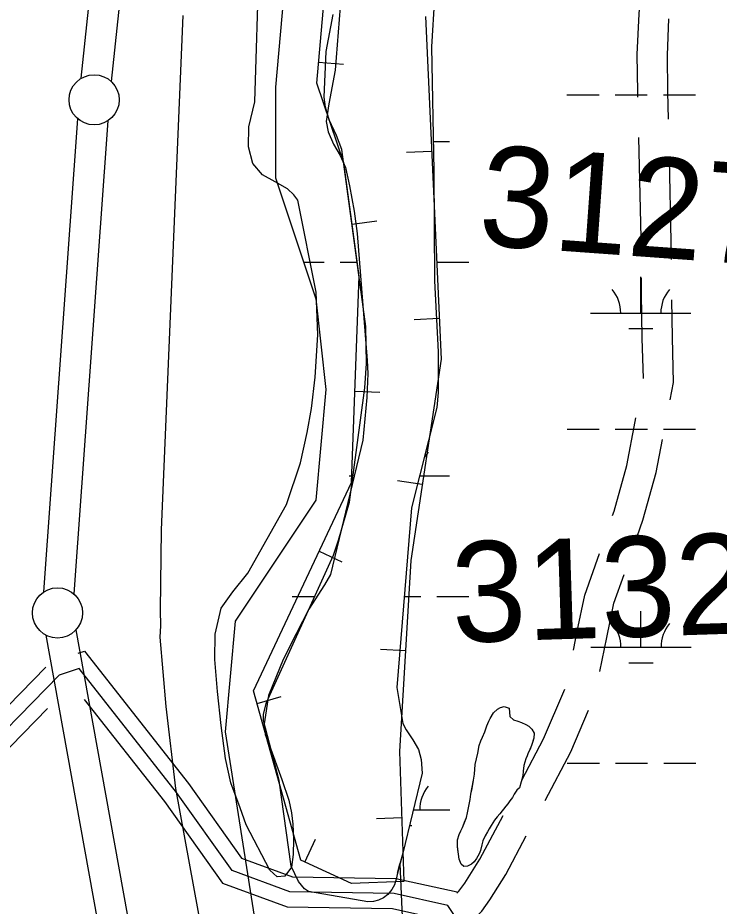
# Model space of a CAD drawing. Extents: x 3279314 to 3317160, y 734079 to 759431.
# Drawn here: x 3293597 to 3294295, y 740740 to 741625 of the extents above; entities that cross this region are included whole.
import ezdxf

# ---------------------------------------------------------------- set-up
doc = ezdxf.new("R2010")
doc.units = 0
for name, color, linetype in [('V-BORW-LINE', 7, 'Continuous'), ('V-LEVE-TOET', 7, 'Continuous'), ('V-ROAD-CNTR', 7, 'Continuous'), ('V-SITE-VEGE', 7, 'Continuous'), ('V-SURV-IDEN', 7, 'Continuous'), ('V-SURV-LINE', 7, 'Continuous'), ('V-TOPO-SHOR', 7, 'Continuous'), ('V-WETL-SWMP', 7, 'Continuous')]:
    doc.layers.add(name, color=color, linetype=linetype)

msp = doc.modelspace()

# ---------------------------------------------------------------- linework, layer by layer
at = {"layer": 'V-BORW-LINE'}
for p, q in [((3293896.16, 741580.6), (3293921.07, 741578.41)), ((3294008.75, 741491.63), (3293983.77, 741490.48)), ((3293929.61, 741419.11), (3293954.38, 741422.46)), ((3294016.38, 741325.2), (3293991.4, 741324.06)), ((3293932.36, 741253.06), (3293957.34, 741252.13)), ((3293999.41, 741160.05), (3293974.69, 741163.78)), ((3293896.85, 741093.7), (3293919.48, 741083.07)), ((3293982.77, 740994.46), (3293957.81, 740995.92)), ((3293834.94, 740942.16), (3293859.02, 740948.87)), ((3293979.02, 740828.06), (3293954.04, 740827.26)), ((3293882.54, 740784.11), (3293892.97, 740806.82))]:
    msp.add_line(p, q, dxfattribs=at)
msp.add_lwpolyline([(3294002.59, 741626.08), (3294018.22, 741284.94), (3293988.03, 741084.44), (3293976.91, 740894.12), (3293981.05, 740764.72), (3293928.98, 740762.77), (3293878.5, 740785.96), (3293831.48, 740954.55), (3293928.98, 741162.1), (3293936.61, 741367.38), (3293921.34, 741480.28), (3293894.32, 741559.67), (3293933.84, 742008.49)], dxfattribs=at)
at = {"layer": 'V-LEVE-TOET'}
msp.add_lwpolyline([(3293694.27, 739461.1), (3293694.32, 739467.03), (3293695.33, 739477.24), (3293696.54, 739489.18), (3293698.26, 739500.16), (3293716.36, 739567.74), (3293745.05, 739651.44), (3293813.39, 739854.78), (3293859.49, 740019.05), (3293870.11, 740067.54), (3293871.28, 740074.2), (3293872.3, 740084.23), (3293871.85, 740096.1), (3293870.88, 740105.11), (3293869.3, 740114.99), (3293867.02, 740124.44), (3293789.96, 740661.51), (3293754.02, 740857.4), (3293744.34, 740939.01), (3293738.31, 741008.14), (3293739.16, 741019.3), (3293738.57, 741035.06), (3293739.61, 741115.04), (3293761.42, 741627.05)], dxfattribs=at)
at = {"layer": 'V-ROAD-CNTR'}
msp.add_line((3294217.39, 741405.7), (3294215.15, 741505.68), dxfattribs=at)
for points in [[(3294214.26, 741545.67), (3294214.15, 741550.59), (3294213.67, 741588.02), (3294215.4, 741628.6), (3294216.97, 741645.56)], [(3294244.76, 741523.88), (3294244.15, 741551.12), (3294243.68, 741587.57), (3294245.22, 741623.84)], [(3294247.61, 741383.91), (3294247.47, 741402.23), (3294245.65, 741483.89)], [(3294219.7, 741265.73), (3294218.64, 741305.92), (3294217.85, 741350.18), (3294217.74, 741365.71)], [(3294246.39, 741244.27), (3294249.82, 741261.57), (3294248.63, 741306.58), (3294247.97, 741343.91)], [(3294189.11, 741129.28), (3294190.52, 741133.37), (3294203.1, 741178.88), (3294211.53, 741222.75), (3294212.27, 741226.46)], [(3294213.64, 741108.34), (3294219.19, 741124.49), (3294232.33, 741172.04), (3294238.67, 741205.02)], [(3294150.02, 740995.14), (3294153.89, 741013.89), (3294161.51, 741049.97), (3294176.08, 741091.46)], [(3294176.22, 740973.74), (3294183.26, 741007.75), (3294190.46, 741041.87), (3294200.53, 741070.55)], [(3293656.73, 740992.23), (3293662.87, 740994.26), (3293766.73, 740862.36), (3293819.55, 740788.11), (3293870.36, 740769.36), (3293973.28, 740767.9), (3294034.11, 740754.38), (3294034.46, 740753.85)], [(3293503.34, 740875.07), (3293535.86, 740887.57), (3293624.64, 740978.27)], [(3294102.97, 740624.14), (3294024.97, 740741.05), (3293971.52, 740752.93), (3293867.58, 740754.4), (3293810.01, 740775.64), (3293754.71, 740853.37), (3293657.59, 740976.71), (3293637.65, 740970.13), (3293544.29, 740874.75), (3293508.73, 740861.07)], [(3294098.62, 740865.85), (3294120.24, 740906.71), (3294141.43, 740956.13)], [(3293662.8, 740945.85), (3293742.7, 740844.38), (3293800.47, 740763.17), (3293864.79, 740739.44), (3293969.77, 740737.95), (3294015.84, 740727.71), (3294090.5, 740615.82)], [(3293514.12, 740847.07), (3293552.72, 740861.92), (3293626.31, 740937.09)], [(3294121.79, 740845.51), (3294147.33, 740893.76), (3294165.22, 740935.49)], [(3294034.02, 740753.16), (3294036.04, 740755.07), (3294041.83, 740763.18), (3294056.88, 740786.97), (3294079.91, 740830.5)], [(3294050.43, 740727.38), (3294058.77, 740735.27), (3294066.74, 740746.43), (3294082.86, 740771.92), (3294103.09, 740810.15)]]:
    msp.add_lwpolyline(points, dxfattribs=at)
at = {"layer": 'V-SITE-VEGE'}
for p, q in [((3294013.2, 741669.32), (3294008.8, 741595.77)), ((3294008.8, 741595.77), (3294010.96, 741472.22)), ((3294010.96, 741472.22), (3294011.59, 741362.86)), ((3294011.59, 741362.86), (3294015.44, 741292.09)), ((3294015.44, 741292.09), (3294015.2, 741275.22)), ((3294015.2, 741275.22), (3294015.45, 741251.72)), ((3294015.45, 741251.72), (3294014.13, 741236.75)), ((3294014.13, 741236.75), (3293988.77, 741136.74)), ((3293988.77, 741136.74), (3293974.09, 740957.95)), ((3293974.09, 740957.95), (3293980.2, 740921.99)), ((3293980.2, 740921.99), (3293983.54, 740915.76)), ((3293983.54, 740915.76), (3293990.09, 740906)), ((3293990.09, 740906), (3293995.69, 740896.11)), ((3293995.69, 740896.11), (3293998.46, 740886.37)), ((3293998.46, 740886.37), (3293999.45, 740872.73)), ((3293999.45, 740872.73), (3293980.03, 740793.06)), ((3293980.03, 740793.06), (3293977.18, 740782.26)), ((3293977.18, 740782.26), (3293979.71, 740722.02))]:
    msp.add_line(p, q, dxfattribs=at)
msp.add_lwpolyline([(3293927.6, 741761.99), (3293912.86, 741572.67), (3293906.56, 741538.96), (3293903.74, 741521.42), (3293905.7, 741511.29), (3293911.02, 741498.83), (3293917.7, 741487.58), (3293923.02, 741475.8), (3293926.95, 741457.28), (3293931.64, 741432.14), (3293934.47, 741409.84), (3293944.7, 741283.54), (3293945.3, 741270.57), (3293944.33, 741246.82), (3293940.13, 741204.18), (3293908.2, 741070.6), (3293902.19, 741060.24), (3293886.51, 741035.91), (3293873.93, 741011.29), (3293860.8, 740985.99), (3293846.25, 740950.04), (3293841.88, 740921.85), (3293842.89, 740911.18), (3293847.14, 740900.08), (3293859.74, 740866.38), (3293866.49, 740845.82), (3293869.11, 740833.1), (3293870.52, 740821.76), (3293871.1, 740806.77), (3293870.99, 740791.78), (3293869.29, 740779.1), (3293862.62, 740770.23), (3293855.05, 740769.47), (3293847.67, 740776.14), (3293824.21, 740821.25), (3293817.97, 740838.03), (3293808.82, 740863.2), (3293803.58, 740887.27), (3293799.21, 740920.24), (3293795.51, 740953.88), (3293792.75, 740985.76), (3293793.19, 741011.01), (3293799.3, 741036.89), (3293810.88, 741053.15), (3293825.58, 741071.95), (3293864.38, 741140.28), (3293878.29, 741181.5), (3293884.69, 741211.97), (3293889.17, 741235.7), (3293892.75, 741267.01), (3293895.33, 741309.11), (3293893.85, 741351.65), (3293875.55, 741443.03), (3293871.4, 741448.33), (3293865.09, 741454.58), (3293852.99, 741461.41), (3293840.21, 741468.24), (3293830.83, 741479.64), (3293826.49, 741496.15), (3293826.76, 741516.12), (3293832.72, 741540.93), (3293837.15, 741679.96)], dxfattribs=at)
at = {"layer": 'V-SURV-LINE'}
for points in [[(3293659.8, 741564.52), (3293808.8, 742966.75)], [(3293838.63, 742963.57), (3293689.63, 741561.34)], [(3293622.61, 741053.21), (3293656.22, 741524.2)], [(3293686.14, 741522.08), (3293652.53, 741051.09)], [(3293654.46, 741015.24), (3293816.51, 740118.33)], [(3293786.99, 740113), (3293624.94, 741009.9)]]:
    msp.add_lwpolyline(points, dxfattribs=at)
for centre in [(3293672.6, 741543.07), (3293636.15, 741032.23)]:
    msp.add_circle(centre, 25, dxfattribs=at)
at = {"layer": 'V-TOPO-SHOR'}
msp.add_line((3293974.77, 740773.11), (3293977.18, 740782.26), dxfattribs=at)
msp.add_lwpolyline([(3294096.19, 740858.21), (3294093.79, 740855.71), (3294090.97, 740851.67), (3294089.27, 740848.32), (3294086.73, 740845.12), (3294084.61, 740842.2), (3294082.64, 740839.83), (3294080.24, 740836.77), (3294076.85, 740832.31), (3294074.03, 740829.25), (3294071.35, 740825.91), (3294068.1, 740820.62), (3294066.12, 740817.27), (3294064.56, 740814.34), (3294062.15, 740810.16), (3294059.74, 740805.14), (3294058.87, 740801.23), (3294057.44, 740795.64), (3294056.02, 740792.29), (3294053.61, 740787.55), (3294051.21, 740784.49), (3294048.39, 740782.13), (3294044.6, 740780.19), (3294040.96, 740779.8), (3294038.32, 740781.91), (3294036.39, 740787.1), (3294035.45, 740792.01), (3294034.92, 740796.63), (3294034.52, 740799.71), (3294034.7, 740806.42), (3294036.14, 740811.45), (3294037.84, 740815.36), (3294039.4, 740818.43), (3294041.67, 740824.01), (3294043.38, 740828.47), (3294044.53, 740833.08), (3294045.69, 740838.26), (3294047.28, 740846.36), (3294048.01, 740851.81), (3294049.03, 740857.26), (3294050.48, 740865.65), (3294051.36, 740871.66), (3294052.27, 740881.31), (3294053.42, 740887.04), (3294054.72, 740892.63), (3294056.17, 740900.31), (3294057.88, 740904.78), (3294059.58, 740908.55), (3294061.71, 740913.71), (3294062.85, 740916.78), (3294063.85, 740919.71), (3294065.7, 740924.32), (3294066.98, 740927.11), (3294070.37, 740932.82), (3294074.32, 740936.29), (3294077.27, 740938.09), (3294080.91, 740939.05), (3294085.94, 740937.34), (3294086.33, 740933.42), (3294086.72, 740929.22), (3294090.2, 740925.83), (3294094.53, 740924.55), (3294098.3, 740923.12), (3294102.62, 740921.14), (3294105.55, 740919.3), (3294108.75, 740916.62), (3294110.96, 740912.41), (3294110.65, 740907.37), (3294109.22, 740903.04), (3294108.22, 740900.11), (3294106.51, 740896.06), (3294105.09, 740892.99), (3294103.81, 740889.93), (3294102.67, 740886.85), (3294100.67, 740880.43), (3294099.93, 740874.56), (3294099.62, 740869.94), (3294096.19, 740858.21)], dxfattribs=at)
at = {"layer": 'V-WETL-SWMP'}
for p, q in [((3293973.57, 742929.45), (3293853.32, 741555.54)), ((3293973.57, 742929.45), (3293853.32, 741555.54)), ((3294013.2, 741669.32), (3294008.8, 741595.77)), ((3294013.2, 741669.32), (3294008.8, 741595.77)), ((3293903.6, 741591.2), (3293910.73, 741628.14)), ((3293903.6, 741591.2), (3293910.73, 741628.14)), ((3293901.68, 741545.71), (3293903.6, 741591.2)), ((3293901.68, 741545.71), (3293903.6, 741591.2)), ((3294008.8, 741595.77), (3294010.96, 741472.22)), ((3294008.8, 741595.77), (3294010.96, 741472.22)), ((3293853.32, 741555.54), (3293853.32, 741465.28)), ((3293853.32, 741555.54), (3293853.32, 741465.28)), ((3293903.23, 741535.58), (3293901.68, 741545.71)), ((3293903.23, 741535.58), (3293901.68, 741545.71)), ((3294143.62, 741547.91), (3294175.62, 741547.92)), ((3294191.62, 741547.93), (3294223.62, 741547.95)), ((3294239.62, 741547.96), (3294271.62, 741547.97)), ((3293906.66, 741523.13), (3293903.23, 741535.58)), ((3293906.66, 741523.13), (3293903.23, 741535.58)), ((3293913.98, 741507.42), (3293906.66, 741523.13)), ((3293913.98, 741507.42), (3293906.66, 741523.13)), ((3293919.29, 741493.62), (3293913.98, 741507.42)), ((3293919.29, 741493.62), (3293913.98, 741507.42)), ((3294010.45, 741501.41), (3294026.58, 741501.42)), ((3293943.38, 741317.41), (3293919.29, 741493.62)), ((3293943.38, 741317.41), (3293919.29, 741493.62)), ((3293853.32, 741465.28), (3293893.4, 741344.94)), ((3293853.32, 741465.28), (3293893.4, 741344.94)), ((3294010.96, 741472.22), (3294011.59, 741362.86)), ((3294010.96, 741472.22), (3294011.59, 741362.86)), ((3293881.3, 741381.27), (3293901.8, 741381.28)), ((3293917.8, 741381.29), (3293934.65, 741381.3)), ((3294013.8, 741381.34), (3294045.8, 741381.36)), ((3294011.59, 741362.86), (3294015.44, 741292.09)), ((3294011.59, 741362.86), (3294015.44, 741292.09)), ((3294217.14, 741330.7), (3294217.12, 741366.7)), ((3293893.4, 741344.94), (3293903.42, 741254.68)), ((3293893.4, 741344.94), (3293903.42, 741254.68)), ((3294167.14, 741330.68), (3294267.14, 741330.73)), ((3293944.08, 741280.55), (3293943.38, 741317.41)), ((3293944.08, 741280.55), (3293943.38, 741317.41)), ((3294205.15, 741315.27), (3294229.15, 741315.28)), ((3294015.44, 741292.09), (3294015.2, 741275.22)), ((3294015.44, 741292.09), (3294015.2, 741275.22)), ((3293942.3, 741256.26), (3293944.08, 741280.55)), ((3293942.3, 741256.26), (3293944.08, 741280.55)), ((3294015.2, 741275.22), (3294015.45, 741251.73)), ((3294015.2, 741275.22), (3294015.45, 741251.73)), ((3293903.42, 741254.68), (3293893.4, 741144.37)), ((3293903.42, 741254.68), (3293893.4, 741144.37)), ((3293926.97, 741142.55), (3293942.3, 741256.26)), ((3293926.97, 741142.55), (3293942.3, 741256.26)), ((3294015.45, 741251.73), (3294014.13, 741236.75)), ((3294015.45, 741251.73), (3294014.13, 741236.75)), ((3294014.13, 741236.75), (3293988.77, 741136.74)), ((3294014.13, 741236.75), (3293988.77, 741136.74)), ((3294143.79, 741215.23), (3294175.79, 741215.25)), ((3294191.79, 741215.26), (3294223.79, 741215.27)), ((3294239.79, 741215.28), (3294271.79, 741215.3)), ((3293926.75, 741168.69), (3293930.5, 741168.7)), ((3293996.88, 741168.73), (3294026.75, 741168.74)), ((3293893.4, 741144.37), (3293813.23, 741024.03)), ((3293893.4, 741144.37), (3293813.23, 741024.03)), ((3293916.06, 741104.68), (3293926.97, 741142.55)), ((3293916.06, 741104.68), (3293926.97, 741142.55)), ((3293988.77, 741136.74), (3293974.09, 740957.95)), ((3293988.77, 741136.74), (3293974.09, 740957.95)), ((3293911.1, 741089.86), (3293916.06, 741104.68)), ((3293911.1, 741089.86), (3293916.06, 741104.68)), ((3293844.38, 740943.14), (3293911.1, 741089.86)), ((3293844.38, 740943.14), (3293911.1, 741089.86)), ((3293869.97, 741048.59), (3293892.34, 741048.61)), ((3293981.54, 741048.65), (3293997.97, 741048.66)), ((3294013.97, 741048.67), (3294045.97, 741048.68)), ((3294217.31, 740998.03), (3294217.29, 741034.03)), ((3293813.23, 741024.03), (3293803.21, 740913.71)), ((3293813.23, 741024.03), (3293803.21, 740913.71)), ((3294167.31, 740998), (3294267.31, 740998.05)), ((3294205.32, 740982.59), (3294229.32, 740982.6)), ((3293974.09, 740957.95), (3293980.2, 740922)), ((3293974.09, 740957.95), (3293980.2, 740922)), ((3293841.34, 740931.42), (3293844.38, 740943.14)), ((3293841.34, 740931.42), (3293844.38, 740943.14)), ((3294070.37, 740932.83), (3294074.31, 740936.3)), ((3294070.37, 740932.83), (3294074.31, 740936.3)), ((3294074.31, 740936.3), (3294077.26, 740938.1)), ((3294074.31, 740936.3), (3294077.26, 740938.1)), ((3294077.26, 740938.1), (3294080.9, 740939.05)), ((3294077.26, 740938.1), (3294080.9, 740939.05)), ((3294080.9, 740939.05), (3294085.93, 740937.34)), ((3294080.9, 740939.05), (3294085.93, 740937.34)), ((3294085.93, 740937.34), (3294086.72, 740929.22)), ((3294085.93, 740937.34), (3294086.72, 740929.22)), ((3293841.43, 740925.2), (3293841.34, 740931.42)), ((3293841.43, 740925.2), (3293841.34, 740931.42)), ((3294065.7, 740924.32), (3294066.97, 740927.11)), ((3294065.7, 740924.32), (3294066.97, 740927.11)), ((3294066.97, 740927.11), (3294070.37, 740932.83)), ((3294066.97, 740927.11), (3294070.37, 740932.83)), ((3294086.72, 740929.22), (3294090.19, 740925.84)), ((3294086.72, 740929.22), (3294090.19, 740925.84)), ((3294090.19, 740925.84), (3294094.52, 740924.55)), ((3294090.19, 740925.84), (3294094.52, 740924.55)), ((3293856.83, 740865.43), (3293841.43, 740925.2)), ((3293856.83, 740865.43), (3293841.43, 740925.2)), ((3293980.2, 740922), (3293983.53, 740915.77)), ((3293980.2, 740922), (3293983.53, 740915.77)), ((3294061.71, 740913.71), (3294063.85, 740919.72)), ((3294061.71, 740913.71), (3294063.85, 740919.72)), ((3294063.85, 740919.72), (3294065.7, 740924.32)), ((3294063.85, 740919.72), (3294065.7, 740924.32)), ((3294094.52, 740924.55), (3294098.29, 740923.13)), ((3294094.52, 740924.55), (3294098.29, 740923.13)), ((3294098.29, 740923.13), (3294102.61, 740921.14)), ((3294098.29, 740923.13), (3294102.61, 740921.14)), ((3294102.61, 740921.14), (3294105.54, 740919.3)), ((3294102.61, 740921.14), (3294105.54, 740919.3)), ((3294105.54, 740919.3), (3294108.74, 740916.62)), ((3294105.54, 740919.3), (3294108.74, 740916.62)), ((3293803.21, 740913.71), (3293893.4, 740342.09)), ((3293803.21, 740913.71), (3293893.4, 740342.09)), ((3293983.53, 740915.77), (3293990.09, 740906)), ((3293983.53, 740915.77), (3293990.09, 740906)), ((3294057.87, 740904.78), (3294059.57, 740908.55)), ((3294057.87, 740904.78), (3294059.57, 740908.55)), ((3294059.57, 740908.55), (3294061.71, 740913.71)), ((3294059.57, 740908.55), (3294061.71, 740913.71)), ((3294108.74, 740916.62), (3294110.95, 740912.41)), ((3294108.74, 740916.62), (3294110.95, 740912.41)), ((3294110.95, 740912.41), (3294110.64, 740907.38)), ((3294110.95, 740912.41), (3294110.64, 740907.38)), ((3293990.09, 740906), (3293995.69, 740896.11)), ((3293990.09, 740906), (3293995.69, 740896.11)), ((3294054.71, 740892.63), (3294056.16, 740900.32)), ((3294054.71, 740892.63), (3294056.16, 740900.32)), ((3294056.16, 740900.32), (3294057.87, 740904.78)), ((3294056.16, 740900.32), (3294057.87, 740904.78)), ((3294108.21, 740900.12), (3294106.51, 740896.07)), ((3294108.21, 740900.12), (3294106.51, 740896.07)), ((3294110.64, 740907.38), (3294108.21, 740900.12)), ((3294110.64, 740907.38), (3294108.21, 740900.12)), ((3293995.69, 740896.11), (3293998.46, 740886.37)), ((3293995.69, 740896.11), (3293998.46, 740886.37)), ((3294053.42, 740887.04), (3294054.71, 740892.63)), ((3294053.42, 740887.04), (3294054.71, 740892.63)), ((3294105.09, 740893), (3294103.81, 740889.93)), ((3294105.09, 740893), (3294103.81, 740889.93)), ((3294106.51, 740896.07), (3294105.09, 740893)), ((3294106.51, 740896.07), (3294105.09, 740893)), ((3293998.46, 740886.37), (3293999.45, 740872.73)), ((3293998.46, 740886.37), (3293999.45, 740872.73)), ((3294052.26, 740881.31), (3294053.42, 740887.04)), ((3294052.26, 740881.31), (3294053.42, 740887.04)), ((3294102.67, 740886.86), (3294100.67, 740880.44)), ((3294102.67, 740886.86), (3294100.67, 740880.44)), ((3294103.81, 740889.93), (3294102.67, 740886.86)), ((3294103.81, 740889.93), (3294102.67, 740886.86)), ((3294143.96, 740882.56), (3294175.96, 740882.58)), ((3294191.96, 740882.58), (3294223.96, 740882.6)), ((3294239.96, 740882.61), (3294271.96, 740882.62)), ((3293999.45, 740872.73), (3293980.03, 740793.07)), ((3293999.45, 740872.73), (3293980.03, 740793.07)), ((3294051.36, 740871.66), (3294052.26, 740881.31)), ((3294051.36, 740871.66), (3294052.26, 740881.31)), ((3294099.93, 740874.56), (3294099.62, 740869.95)), ((3294099.93, 740874.56), (3294099.62, 740869.95)), ((3294100.67, 740880.44), (3294099.93, 740874.56)), ((3294100.67, 740880.44), (3294099.93, 740874.56)), ((3293868.96, 740780.03), (3293856.83, 740865.43)), ((3293868.96, 740780.03), (3293856.83, 740865.43)), ((3294048.01, 740851.82), (3294050.48, 740865.65)), ((3294048.01, 740851.82), (3294050.48, 740865.65)), ((3294050.48, 740865.65), (3294051.36, 740871.66)), ((3294050.48, 740865.65), (3294051.36, 740871.66)), ((3294099.62, 740869.95), (3294096.18, 740858.22)), ((3294099.62, 740869.95), (3294096.18, 740858.22)), ((3294093.79, 740855.72), (3294090.96, 740851.68)), ((3294093.79, 740855.72), (3294090.96, 740851.68)), ((3294096.18, 740858.22), (3294093.79, 740855.72)), ((3294096.18, 740858.22), (3294093.79, 740855.72)), ((3294045.68, 740838.26), (3294047.27, 740846.37)), ((3294045.68, 740838.26), (3294047.27, 740846.37)), ((3294047.27, 740846.37), (3294048.01, 740851.82)), ((3294047.27, 740846.37), (3294048.01, 740851.82)), ((3294089.26, 740848.33), (3294086.72, 740845.13)), ((3294089.26, 740848.33), (3294086.72, 740845.13)), ((3294090.96, 740851.68), (3294089.26, 740848.33)), ((3294090.96, 740851.68), (3294089.26, 740848.33)), ((3294044.53, 740833.09), (3294045.68, 740838.26)), ((3294044.53, 740833.09), (3294045.68, 740838.26)), ((3294082.63, 740839.84), (3294076.84, 740832.32)), ((3294082.63, 740839.84), (3294076.84, 740832.32)), ((3294084.6, 740842.2), (3294082.63, 740839.84)), ((3294084.6, 740842.2), (3294082.63, 740839.84)), ((3294086.72, 740845.13), (3294084.6, 740842.2)), ((3294086.72, 740845.13), (3294084.6, 740842.2)), ((3293990.51, 740836.05), (3294026.92, 740836.07)), ((3294039.39, 740818.43), (3294043.38, 740828.48)), ((3294039.39, 740818.43), (3294043.38, 740828.48)), ((3294043.38, 740828.48), (3294044.53, 740833.09)), ((3294043.38, 740828.48), (3294044.53, 740833.09)), ((3294074.03, 740829.26), (3294071.34, 740825.92)), ((3294074.03, 740829.26), (3294071.34, 740825.92)), ((3294076.84, 740832.32), (3294074.03, 740829.26)), ((3294076.84, 740832.32), (3294074.03, 740829.26)), ((3293986.74, 740820.62), (3293988.93, 740820.62)), ((3294068.09, 740820.62), (3294066.11, 740817.28)), ((3294068.09, 740820.62), (3294066.11, 740817.28)), ((3294071.34, 740825.92), (3294068.09, 740820.62)), ((3294071.34, 740825.92), (3294068.09, 740820.62)), ((3294034.7, 740806.43), (3294036.13, 740811.46)), ((3294034.7, 740806.43), (3294036.13, 740811.46)), ((3294036.13, 740811.46), (3294037.83, 740815.36)), ((3294036.13, 740811.46), (3294037.83, 740815.36)), ((3294037.83, 740815.36), (3294039.39, 740818.43)), ((3294037.83, 740815.36), (3294039.39, 740818.43)), ((3294064.55, 740814.35), (3294062.15, 740810.17)), ((3294064.55, 740814.35), (3294062.15, 740810.17)), ((3294066.11, 740817.28), (3294064.55, 740814.35)), ((3294066.11, 740817.28), (3294064.55, 740814.35)), ((3294034.51, 740799.72), (3294034.7, 740806.43)), ((3294034.51, 740799.72), (3294034.7, 740806.43)), ((3294059.73, 740805.15), (3294058.87, 740801.23)), ((3294059.73, 740805.15), (3294058.87, 740801.23)), ((3294062.15, 740810.17), (3294059.73, 740805.15)), ((3294062.15, 740810.17), (3294059.73, 740805.15)), ((3293980.03, 740793.07), (3293974.76, 740773.12)), ((3293980.03, 740793.07), (3293974.76, 740773.12)), ((3294035.44, 740792.01), (3294034.51, 740799.72)), ((3294035.44, 740792.01), (3294034.51, 740799.72)), ((3294057.43, 740795.65), (3294056.01, 740792.3)), ((3294057.43, 740795.65), (3294056.01, 740792.3)), ((3294058.87, 740801.23), (3294057.43, 740795.65)), ((3294058.87, 740801.23), (3294057.43, 740795.65)), ((3294036.39, 740787.11), (3294035.44, 740792.01)), ((3294036.39, 740787.11), (3294035.44, 740792.01)), ((3294038.31, 740781.92), (3294036.39, 740787.11)), ((3294038.31, 740781.92), (3294036.39, 740787.11)), ((3294051.2, 740784.49), (3294048.39, 740782.13)), ((3294051.2, 740784.49), (3294048.39, 740782.13)), ((3294053.6, 740787.56), (3294051.2, 740784.49)), ((3294053.6, 740787.56), (3294051.2, 740784.49)), ((3294056.01, 740792.3), (3294053.6, 740787.56)), ((3294056.01, 740792.3), (3294053.6, 740787.56)), ((3293876.29, 740764.72), (3293868.96, 740780.03)), ((3293876.29, 740764.72), (3293868.96, 740780.03)), ((3294040.96, 740779.8), (3294038.31, 740781.92)), ((3294040.96, 740779.8), (3294038.31, 740781.92)), ((3294044.6, 740780.2), (3294040.96, 740779.8)), ((3294044.6, 740780.2), (3294040.96, 740779.8)), ((3294048.39, 740782.13), (3294044.6, 740780.2)), ((3294048.39, 740782.13), (3294044.6, 740780.2)), ((3293973.51, 740767.05), (3293971.85, 740761.53)), ((3293973.51, 740767.05), (3293971.85, 740761.53)), ((3293974.76, 740773.12), (3293973.51, 740767.05)), ((3293974.76, 740773.12), (3293973.51, 740767.05)), ((3293882.32, 740757.66), (3293876.29, 740764.72)), ((3293882.32, 740757.66), (3293876.29, 740764.72)), ((3293886.21, 740754.93), (3293882.32, 740757.66)), ((3293886.21, 740754.93), (3293882.32, 740757.66)), ((3293971.85, 740761.53), (3293969.12, 740756.95)), ((3293971.85, 740761.53), (3293969.12, 740756.95)), ((3293945.28, 740744.56), (3293886.21, 740754.93)), ((3293945.28, 740744.56), (3293886.21, 740754.93)), ((3293965.17, 740751.85), (3293960.83, 740748.64)), ((3293965.17, 740751.85), (3293960.83, 740748.64)), ((3293969.12, 740756.95), (3293965.17, 740751.85)), ((3293969.12, 740756.95), (3293965.17, 740751.85)), ((3293950.82, 740744.79), (3293945.28, 740744.56)), ((3293950.82, 740744.79), (3293945.28, 740744.56)), ((3293955.82, 740746.11), (3293950.82, 740744.79)), ((3293955.82, 740746.11), (3293950.82, 740744.79)), ((3293960.83, 740748.64), (3293955.82, 740746.11)), ((3293960.83, 740748.64), (3293955.82, 740746.11))]:
    msp.add_line(p, q, dxfattribs=at)
for centre, start, end in [((3294161.9, 741331.15), 359.25735, 40.80101), ((3294272.38, 741331.21), 139.25734, 180.801), ((3294031.99, 741169.22), 139.25734, 149.96339), ((3294162.07, 740998.48), 359.25735, 40.80101), ((3294272.55, 740998.53), 139.25734, 180.801), ((3294032.16, 740836.55), 139.25734, 180.801)]:
    msp.add_arc(centre, 35.25, start, end, dxfattribs=at)

# ---------------------------------------------------------------- texts
at = {"layer": 'V-SURV-IDEN'}
for s, rotation, p in [('3127+45.8', 355.89806, (3294053.95, 741398.75)), ('3132+58.0', 1.8389, (3294029.9, 741002.58))]:
    msp.add_text(s, height=100, rotation=rotation, dxfattribs=at).set_placement(p)

doc.saveas('drawing.dxf')
